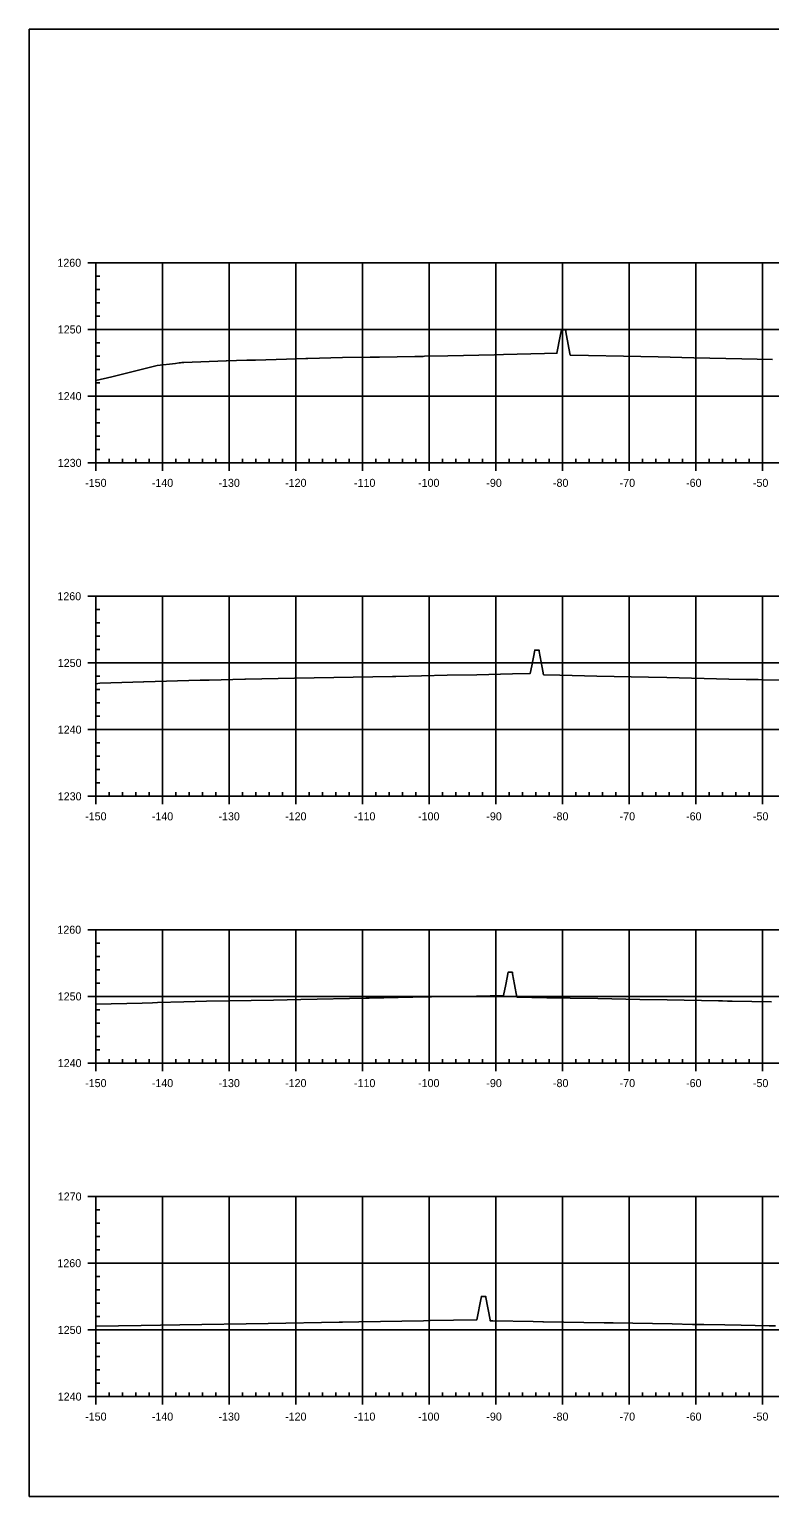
# Model space of a CAD drawing. Extents: x 659657 to 668193, y 633084 to 648639.
# Drawn here: x 667502.5 to 667613.6, y 643502.4 to 643722.4 of the extents above; entities that cross this region are included whole.
import ezdxf

# ---------------------------------------------------------------- set-up
doc = ezdxf.new("R2010")
doc.units = 0
for name, color, linetype in [('R_Axis', 7, 'Continuous'), ('R_Axis Annot', 7, 'Continuous'), ('R_Exist Surface', 7, 'Continuous'), ('R_Grid', 7, 'Continuous'), ('T_SIGNAL CONTROL CABINET', 7, 'Continuous')]:
    doc.layers.add(name, color=color, linetype=linetype)

msp = doc.modelspace()

# ---------------------------------------------------------------- linework, layer by layer
at = {"layer": 'R_Axis'}
for p, q in [((667511.31, 643687.39), (667513.71, 643687.39)), ((667512.51, 643657.39), (667512.51, 643687.39)), ((667512.51, 643685.39), (667513.11, 643685.39)), ((667512.51, 643683.39), (667513.11, 643683.39)), ((667512.51, 643681.39), (667513.11, 643681.39)), ((667512.51, 643679.39), (667513.11, 643679.39)), ((667511.31, 643677.39), (667513.71, 643677.39)), ((667512.51, 643675.39), (667513.11, 643675.39)), ((667512.51, 643673.39), (667513.11, 643673.39)), ((667512.51, 643671.39), (667513.11, 643671.39)), ((667511.31, 643667.39), (667513.71, 643667.39)), ((667512.51, 643669.39), (667513.11, 643669.39)), ((667512.51, 643665.39), (667513.11, 643665.39)), ((667512.51, 643663.39), (667513.11, 643663.39)), ((667512.51, 643661.39), (667513.11, 643661.39)), ((667512.51, 643659.39), (667513.11, 643659.39)), ((667512.51, 643656.19), (667512.51, 643658.59)), ((667522.51, 643656.19), (667522.51, 643658.59)), ((667532.51, 643656.19), (667532.51, 643658.59)), ((667542.51, 643656.19), (667542.51, 643658.59)), ((667552.51, 643656.19), (667552.51, 643658.59)), ((667562.51, 643656.19), (667562.51, 643658.59)), ((667572.51, 643656.19), (667572.51, 643658.59)), ((667582.51, 643656.19), (667582.51, 643658.59)), ((667592.51, 643656.19), (667592.51, 643658.59)), ((667602.51, 643656.19), (667602.51, 643658.59)), ((667612.51, 643656.19), (667612.51, 643658.59)), ((667511.31, 643657.39), (667513.71, 643657.39)), ((667512.51, 643657.39), (667812.51, 643657.39)), ((667514.51, 643657.39), (667514.51, 643657.99)), ((667516.51, 643657.39), (667516.51, 643657.99)), ((667518.51, 643657.39), (667518.51, 643657.99)), ((667520.51, 643657.39), (667520.51, 643657.99)), ((667524.51, 643657.39), (667524.51, 643657.99)), ((667526.51, 643657.39), (667526.51, 643657.99)), ((667528.51, 643657.39), (667528.51, 643657.99)), ((667530.51, 643657.39), (667530.51, 643657.99)), ((667534.51, 643657.39), (667534.51, 643657.99)), ((667536.51, 643657.39), (667536.51, 643657.99)), ((667538.51, 643657.39), (667538.51, 643657.99)), ((667540.51, 643657.39), (667540.51, 643657.99)), ((667544.51, 643657.39), (667544.51, 643657.99)), ((667546.51, 643657.39), (667546.51, 643657.99)), ((667548.51, 643657.39), (667548.51, 643657.99)), ((667550.51, 643657.39), (667550.51, 643657.99)), ((667554.51, 643657.39), (667554.51, 643657.99)), ((667556.51, 643657.39), (667556.51, 643657.99)), ((667558.51, 643657.39), (667558.51, 643657.99)), ((667560.51, 643657.39), (667560.51, 643657.99)), ((667564.51, 643657.39), (667564.51, 643657.99)), ((667566.51, 643657.39), (667566.51, 643657.99)), ((667568.51, 643657.39), (667568.51, 643657.99)), ((667570.51, 643657.39), (667570.51, 643657.99)), ((667574.51, 643657.39), (667574.51, 643657.99)), ((667576.51, 643657.39), (667576.51, 643657.99)), ((667578.51, 643657.39), (667578.51, 643657.99)), ((667580.51, 643657.39), (667580.51, 643657.99)), ((667584.51, 643657.39), (667584.51, 643657.99)), ((667586.51, 643657.39), (667586.51, 643657.99)), ((667588.51, 643657.39), (667588.51, 643657.99)), ((667590.51, 643657.39), (667590.51, 643657.99)), ((667594.51, 643657.39), (667594.51, 643657.99)), ((667596.51, 643657.39), (667596.51, 643657.99)), ((667598.51, 643657.39), (667598.51, 643657.99)), ((667600.51, 643657.39), (667600.51, 643657.99)), ((667604.51, 643657.39), (667604.51, 643657.99)), ((667606.51, 643657.39), (667606.51, 643657.99)), ((667608.51, 643657.39), (667608.51, 643657.99)), ((667610.51, 643657.39), (667610.51, 643657.99)), ((667511.31, 643637.39), (667513.71, 643637.39)), ((667512.51, 643607.39), (667512.51, 643637.39)), ((667512.51, 643635.39), (667513.11, 643635.39)), ((667512.51, 643633.39), (667513.11, 643633.39)), ((667512.51, 643631.39), (667513.11, 643631.39)), ((667512.51, 643629.39), (667513.11, 643629.39)), ((667511.31, 643627.39), (667513.71, 643627.39)), ((667512.51, 643625.39), (667513.11, 643625.39)), ((667512.51, 643623.39), (667513.11, 643623.39)), ((667512.51, 643621.39), (667513.11, 643621.39)), ((667512.51, 643619.39), (667513.11, 643619.39)), ((667511.31, 643617.39), (667513.71, 643617.39)), ((667512.51, 643615.39), (667513.11, 643615.39)), ((667512.51, 643613.39), (667513.11, 643613.39)), ((667512.51, 643611.39), (667513.11, 643611.39)), ((667512.51, 643609.39), (667513.11, 643609.39)), ((667512.51, 643606.19), (667512.51, 643608.59)), ((667514.51, 643607.39), (667514.51, 643607.99)), ((667516.51, 643607.39), (667516.51, 643607.99)), ((667518.51, 643607.39), (667518.51, 643607.99)), ((667520.51, 643607.39), (667520.51, 643607.99)), ((667522.51, 643606.19), (667522.51, 643608.59)), ((667524.51, 643607.39), (667524.51, 643607.99)), ((667526.51, 643607.39), (667526.51, 643607.99)), ((667528.51, 643607.39), (667528.51, 643607.99)), ((667530.51, 643607.39), (667530.51, 643607.99)), ((667532.51, 643606.19), (667532.51, 643608.59)), ((667534.51, 643607.39), (667534.51, 643607.99)), ((667536.51, 643607.39), (667536.51, 643607.99)), ((667538.51, 643607.39), (667538.51, 643607.99)), ((667540.51, 643607.39), (667540.51, 643607.99)), ((667542.51, 643606.19), (667542.51, 643608.59)), ((667544.51, 643607.39), (667544.51, 643607.99)), ((667546.51, 643607.39), (667546.51, 643607.99)), ((667548.51, 643607.39), (667548.51, 643607.99)), ((667550.51, 643607.39), (667550.51, 643607.99)), ((667552.51, 643606.19), (667552.51, 643608.59)), ((667554.51, 643607.39), (667554.51, 643607.99)), ((667556.51, 643607.39), (667556.51, 643607.99)), ((667558.51, 643607.39), (667558.51, 643607.99)), ((667560.51, 643607.39), (667560.51, 643607.99)), ((667562.51, 643606.19), (667562.51, 643608.59)), ((667564.51, 643607.39), (667564.51, 643607.99)), ((667566.51, 643607.39), (667566.51, 643607.99)), ((667568.51, 643607.39), (667568.51, 643607.99)), ((667570.51, 643607.39), (667570.51, 643607.99)), ((667572.51, 643606.19), (667572.51, 643608.59)), ((667574.51, 643607.39), (667574.51, 643607.99)), ((667576.51, 643607.39), (667576.51, 643607.99)), ((667578.51, 643607.39), (667578.51, 643607.99)), ((667580.51, 643607.39), (667580.51, 643607.99)), ((667582.51, 643606.19), (667582.51, 643608.59)), ((667584.51, 643607.39), (667584.51, 643607.99)), ((667586.51, 643607.39), (667586.51, 643607.99)), ((667588.51, 643607.39), (667588.51, 643607.99)), ((667590.51, 643607.39), (667590.51, 643607.99)), ((667592.51, 643606.19), (667592.51, 643608.59)), ((667594.51, 643607.39), (667594.51, 643607.99)), ((667596.51, 643607.39), (667596.51, 643607.99)), ((667598.51, 643607.39), (667598.51, 643607.99)), ((667600.51, 643607.39), (667600.51, 643607.99)), ((667602.51, 643606.19), (667602.51, 643608.59)), ((667604.51, 643607.39), (667604.51, 643607.99)), ((667606.51, 643607.39), (667606.51, 643607.99)), ((667608.51, 643607.39), (667608.51, 643607.99)), ((667610.51, 643607.39), (667610.51, 643607.99)), ((667612.51, 643606.19), (667612.51, 643608.59)), ((667511.31, 643607.39), (667513.71, 643607.39)), ((667512.51, 643607.39), (667812.51, 643607.39)), ((667511.31, 643587.39), (667513.71, 643587.39)), ((667512.51, 643567.39), (667512.51, 643587.39)), ((667512.51, 643585.39), (667513.11, 643585.39)), ((667512.51, 643583.39), (667513.11, 643583.39)), ((667512.51, 643581.39), (667513.11, 643581.39)), ((667512.51, 643579.39), (667513.11, 643579.39)), ((667511.31, 643577.39), (667513.71, 643577.39)), ((667512.51, 643575.39), (667513.11, 643575.39)), ((667512.51, 643573.39), (667513.11, 643573.39)), ((667512.51, 643571.39), (667513.11, 643571.39)), ((667512.51, 643569.39), (667513.11, 643569.39)), ((667512.51, 643566.19), (667512.51, 643568.59)), ((667522.51, 643566.19), (667522.51, 643568.59)), ((667532.51, 643566.19), (667532.51, 643568.59)), ((667542.51, 643566.19), (667542.51, 643568.59)), ((667552.51, 643566.19), (667552.51, 643568.59)), ((667562.51, 643566.19), (667562.51, 643568.59)), ((667572.51, 643566.19), (667572.51, 643568.59)), ((667582.51, 643566.19), (667582.51, 643568.59)), ((667592.51, 643566.19), (667592.51, 643568.59)), ((667602.51, 643566.19), (667602.51, 643568.59)), ((667612.51, 643566.19), (667612.51, 643568.59)), ((667511.31, 643567.39), (667513.71, 643567.39)), ((667512.51, 643567.39), (667812.51, 643567.39)), ((667514.51, 643567.39), (667514.51, 643567.99)), ((667516.51, 643567.39), (667516.51, 643567.99)), ((667518.51, 643567.39), (667518.51, 643567.99)), ((667520.51, 643567.39), (667520.51, 643567.99)), ((667524.51, 643567.39), (667524.51, 643567.99)), ((667526.51, 643567.39), (667526.51, 643567.99)), ((667528.51, 643567.39), (667528.51, 643567.99)), ((667530.51, 643567.39), (667530.51, 643567.99)), ((667534.51, 643567.39), (667534.51, 643567.99)), ((667536.51, 643567.39), (667536.51, 643567.99)), ((667538.51, 643567.39), (667538.51, 643567.99)), ((667540.51, 643567.39), (667540.51, 643567.99)), ((667544.51, 643567.39), (667544.51, 643567.99)), ((667546.51, 643567.39), (667546.51, 643567.99)), ((667548.51, 643567.39), (667548.51, 643567.99)), ((667550.51, 643567.39), (667550.51, 643567.99)), ((667554.51, 643567.39), (667554.51, 643567.99)), ((667556.51, 643567.39), (667556.51, 643567.99)), ((667558.51, 643567.39), (667558.51, 643567.99)), ((667560.51, 643567.39), (667560.51, 643567.99)), ((667564.51, 643567.39), (667564.51, 643567.99)), ((667566.51, 643567.39), (667566.51, 643567.99)), ((667568.51, 643567.39), (667568.51, 643567.99)), ((667570.51, 643567.39), (667570.51, 643567.99)), ((667574.51, 643567.39), (667574.51, 643567.99)), ((667576.51, 643567.39), (667576.51, 643567.99)), ((667578.51, 643567.39), (667578.51, 643567.99)), ((667580.51, 643567.39), (667580.51, 643567.99)), ((667584.51, 643567.39), (667584.51, 643567.99)), ((667586.51, 643567.39), (667586.51, 643567.99)), ((667588.51, 643567.39), (667588.51, 643567.99)), ((667590.51, 643567.39), (667590.51, 643567.99)), ((667594.51, 643567.39), (667594.51, 643567.99)), ((667596.51, 643567.39), (667596.51, 643567.99)), ((667598.51, 643567.39), (667598.51, 643567.99)), ((667600.51, 643567.39), (667600.51, 643567.99)), ((667604.51, 643567.39), (667604.51, 643567.99)), ((667606.51, 643567.39), (667606.51, 643567.99)), ((667608.51, 643567.39), (667608.51, 643567.99)), ((667610.51, 643567.39), (667610.51, 643567.99)), ((667511.31, 643547.39), (667513.71, 643547.39)), ((667512.51, 643517.39), (667512.51, 643547.39)), ((667512.51, 643545.39), (667513.11, 643545.39)), ((667512.51, 643543.39), (667513.11, 643543.39)), ((667512.51, 643541.39), (667513.11, 643541.39)), ((667512.51, 643539.39), (667513.11, 643539.39)), ((667511.31, 643537.39), (667513.71, 643537.39)), ((667512.51, 643535.39), (667513.11, 643535.39)), ((667512.51, 643533.39), (667513.11, 643533.39)), ((667512.51, 643531.39), (667513.11, 643531.39)), ((667512.51, 643529.39), (667513.11, 643529.39)), ((667511.31, 643527.39), (667513.71, 643527.39)), ((667512.51, 643525.39), (667513.11, 643525.39)), ((667512.51, 643523.39), (667513.11, 643523.39)), ((667512.51, 643521.39), (667513.11, 643521.39)), ((667512.51, 643519.39), (667513.11, 643519.39)), ((667512.51, 643516.19), (667512.51, 643518.59)), ((667514.51, 643517.39), (667514.51, 643517.99)), ((667516.51, 643517.39), (667516.51, 643517.99)), ((667518.51, 643517.39), (667518.51, 643517.99)), ((667520.51, 643517.39), (667520.51, 643517.99)), ((667522.51, 643516.19), (667522.51, 643518.59)), ((667524.51, 643517.39), (667524.51, 643517.99)), ((667526.51, 643517.39), (667526.51, 643517.99)), ((667528.51, 643517.39), (667528.51, 643517.99)), ((667530.51, 643517.39), (667530.51, 643517.99)), ((667532.51, 643516.19), (667532.51, 643518.59)), ((667534.51, 643517.39), (667534.51, 643517.99)), ((667536.51, 643517.39), (667536.51, 643517.99)), ((667538.51, 643517.39), (667538.51, 643517.99)), ((667540.51, 643517.39), (667540.51, 643517.99)), ((667542.51, 643516.19), (667542.51, 643518.59)), ((667544.51, 643517.39), (667544.51, 643517.99)), ((667546.51, 643517.39), (667546.51, 643517.99)), ((667548.51, 643517.39), (667548.51, 643517.99)), ((667550.51, 643517.39), (667550.51, 643517.99)), ((667552.51, 643516.19), (667552.51, 643518.59)), ((667554.51, 643517.39), (667554.51, 643517.99)), ((667556.51, 643517.39), (667556.51, 643517.99)), ((667558.51, 643517.39), (667558.51, 643517.99)), ((667560.51, 643517.39), (667560.51, 643517.99)), ((667562.51, 643516.19), (667562.51, 643518.59)), ((667564.51, 643517.39), (667564.51, 643517.99)), ((667566.51, 643517.39), (667566.51, 643517.99)), ((667568.51, 643517.39), (667568.51, 643517.99)), ((667570.51, 643517.39), (667570.51, 643517.99)), ((667572.51, 643516.19), (667572.51, 643518.59)), ((667574.51, 643517.39), (667574.51, 643517.99)), ((667576.51, 643517.39), (667576.51, 643517.99)), ((667578.51, 643517.39), (667578.51, 643517.99)), ((667580.51, 643517.39), (667580.51, 643517.99)), ((667582.51, 643516.19), (667582.51, 643518.59)), ((667584.51, 643517.39), (667584.51, 643517.99)), ((667586.51, 643517.39), (667586.51, 643517.99)), ((667588.51, 643517.39), (667588.51, 643517.99)), ((667590.51, 643517.39), (667590.51, 643517.99)), ((667592.51, 643516.19), (667592.51, 643518.59)), ((667594.51, 643517.39), (667594.51, 643517.99)), ((667596.51, 643517.39), (667596.51, 643517.99)), ((667598.51, 643517.39), (667598.51, 643517.99)), ((667600.51, 643517.39), (667600.51, 643517.99)), ((667602.51, 643516.19), (667602.51, 643518.59)), ((667604.51, 643517.39), (667604.51, 643517.99)), ((667606.51, 643517.39), (667606.51, 643517.99)), ((667608.51, 643517.39), (667608.51, 643517.99)), ((667610.51, 643517.39), (667610.51, 643517.99)), ((667612.51, 643516.19), (667612.51, 643518.59)), ((667511.31, 643517.39), (667513.71, 643517.39)), ((667512.51, 643517.39), (667812.51, 643517.39))]:
    msp.add_line(p, q, dxfattribs=at)
at = {"layer": 'R_Exist Surface'}
for points in [[(667512.51, 643669.75), (667514.89, 643670.3), (667521.68, 643671.97), (667524.46, 643672.29), (667525, 643672.36), (667525.21, 643672.39), (667525.41, 643672.41), (667525.68, 643672.42), (667532.07, 643672.68), (667532.07, 643672.68), (667532.07, 643672.68), (667535.13, 643672.77), (667535.2, 643672.77), (667535.43, 643672.77), (667535.43, 643672.78), (667535.45, 643672.78), (667535.61, 643672.78), (667535.64, 643672.78), (667535.65, 643672.78), (667535.7, 643672.78), (667535.82, 643672.79), (667535.84, 643672.79), (667536.23, 643672.8), (667536.44, 643672.8), (667541.09, 643672.93), (667544, 643673.01), (667544.3, 643673.02), (667549.49, 643673.16), (667553.64, 643673.23), (667553.66, 643673.23), (667555.07, 643673.25), (667560.34, 643673.33), (667561.09, 643673.34), (667561.1, 643673.34), (667561.59, 643673.35), (667561.79, 643673.36), (667565.32, 643673.44), (667572.31, 643673.6), (667573.68, 643673.63), (667579.81, 643673.77), (667581.68, 643673.81), (667582.17, 643676.36), (667582.35, 643677.31), (667582.35, 643677.31), (667582.35, 643677.31), (667582.53, 643677.31), (667583.02, 643677.31), (667583.02, 643677.12), (667583.02, 643677.05), (667583.49, 643674.58), (667583.68, 643673.55), (667586.41, 643673.49), (667591.69, 643673.37), (667596.86, 643673.26), (667602.22, 643673.14), (667609.45, 643672.97), (667614.01, 643672.87)], [(667512.51, 643624.28), (667513.08, 643624.36), (667519.68, 643624.57), (667519.68, 643624.57), (667528.15, 643624.79), (667529.48, 643624.82), (667534.83, 643624.96), (667534.96, 643624.96), (667542.32, 643625.09), (667557.03, 643625.35), (667557.33, 643625.36), (667557.53, 643625.36), (667565.21, 643625.54), (667569.67, 643625.63), (667575.02, 643625.75), (667577.68, 643625.81), (667577.9, 643626.94), (667578.35, 643629.31), (667578.35, 643629.31), (667578.56, 643629.31), (667579.01, 643629.31), (667579.01, 643629.25), (667579.01, 643629.11), (667579.47, 643626.72), (667579.68, 643625.61), (667582.14, 643625.55), (667587.69, 643625.43), (667595.44, 643625.25), (667598.17, 643625.19), (667607.5, 643624.98), (667610.07, 643624.92), (667610.07, 643624.92), (667610.07, 643624.92), (667610.08, 643624.92), (667610.1, 643624.92), (667610.12, 643624.92), (667610.14, 643624.92), (667610.14, 643624.92), (667610.14, 643624.92), (667610.16, 643624.92), (667610.19, 643624.92), (667610.19, 643624.92), (667610.21, 643624.92), (667610.23, 643624.92), (667610.26, 643624.92), (667610.28, 643624.92), (667610.3, 643624.92), (667610.3, 643624.92), (667610.32, 643624.92), (667610.34, 643624.92), (667610.38, 643624.92), (667610.39, 643624.92), (667610.4, 643624.92), (667610.41, 643624.92), (667610.42, 643624.92), (667610.49, 643624.92), (667610.51, 643624.92), (667610.53, 643624.92), (667610.54, 643624.92), (667610.58, 643624.92), (667610.61, 643624.92), (667610.64, 643624.92), (667610.65, 643624.92), (667610.68, 643624.92), (667611.1, 643624.91), (667611.68, 643624.9), (667611.72, 643624.9), (667611.75, 643624.9), (667611.79, 643624.9), (667611.8, 643624.9), (667611.83, 643624.9), (667611.86, 643624.9), (667612.57, 643624.88), (667618.39, 643624.79)], [(667512.51, 643576.25), (667519.45, 643576.38), (667521.01, 643576.43), (667521.77, 643576.46), (667525.72, 643576.56), (667529.12, 643576.66), (667539.17, 643576.85), (667543.23, 643576.93), (667553.03, 643577.12), (667553.25, 643577.13), (667553.53, 643577.13), (667560.08, 643577.26), (667565.67, 643577.36), (667569.6, 643577.44), (667573.68, 643577.52), (667573.99, 643579.16), (667574.35, 643581.02), (667574.35, 643581.02), (667574.35, 643581.02), (667574.7, 643581.02), (667575.01, 643581.02), (667575.01, 643580.91), (667575.01, 643580.79), (667575.32, 643579.17), (667575.68, 643577.29), (667580.18, 643577.2), (667583.69, 643577.14), (667587.84, 643577.06), (667594.12, 643576.94), (667598.21, 643576.87), (667605.93, 643576.72), (667606.53, 643576.71), (667607.26, 643576.7), (667607.28, 643576.7), (667607.3, 643576.7), (667607.31, 643576.7), (667607.33, 643576.7), (667607.42, 643576.7), (667607.97, 643576.69), (667613.86, 643576.6)], [(667512.51, 643527.94), (667519.28, 643528.05), (667525.08, 643528.16), (667538.34, 643528.37), (667548.99, 643528.56), (667549.11, 643528.56), (667549.49, 643528.57), (667551.98, 643528.61), (667561.67, 643528.77), (667562.64, 643528.79), (667569.68, 643528.91), (667570.3, 643532.19), (667570.34, 643532.41), (667570.34, 643532.41), (667570.34, 643532.41), (667570.38, 643532.41), (667571.01, 643532.41), (667571.01, 643532.4), (667571.01, 643532.24), (667571.64, 643528.92), (667571.68, 643528.74), (667572.06, 643528.73), (667578.13, 643528.63), (667579.55, 643528.61), (667579.68, 643528.6), (667588.75, 643528.45), (667590.11, 643528.43), (667598.97, 643528.28), (667602, 643528.22), (667602.4, 643528.22), (667602.61, 643528.22), (667603.03, 643528.21), (667603.06, 643528.21), (667603.08, 643528.21), (667603.09, 643528.21), (667603.1, 643528.21), (667603.13, 643528.21), (667603.15, 643528.21), (667603.23, 643528.2), (667603.75, 643528.19), (667606.88, 643528.14), (667609.33, 643528.1), (667613.52, 643528.02), (667614.49, 643528)]]:
    msp.add_lwpolyline(points, dxfattribs=at)
at = {"layer": 'R_Grid'}
for p, q in [((667512.51, 643687.39), (667812.51, 643687.39)), ((667512.51, 643657.39), (667512.51, 643687.39)), ((667522.51, 643657.39), (667522.51, 643687.39)), ((667532.51, 643657.39), (667532.51, 643687.39)), ((667542.51, 643657.39), (667542.51, 643687.39)), ((667552.51, 643657.39), (667552.51, 643687.39)), ((667562.51, 643657.39), (667562.51, 643687.39)), ((667572.51, 643657.39), (667572.51, 643687.39)), ((667582.51, 643657.39), (667582.51, 643687.39)), ((667592.51, 643657.39), (667592.51, 643687.39)), ((667602.51, 643657.39), (667602.51, 643687.39)), ((667612.51, 643657.39), (667612.51, 643687.39)), ((667512.51, 643677.39), (667812.51, 643677.39)), ((667512.51, 643667.39), (667812.51, 643667.39)), ((667512.51, 643657.39), (667812.51, 643657.39)), ((667512.51, 643637.39), (667812.51, 643637.39)), ((667512.51, 643607.39), (667512.51, 643637.39)), ((667512.51, 643637.39), (667812.51, 643637.39)), ((667512.51, 643607.39), (667512.51, 643637.39)), ((667522.51, 643607.39), (667522.51, 643637.39)), ((667522.51, 643607.39), (667522.51, 643637.39)), ((667532.51, 643607.39), (667532.51, 643637.39)), ((667532.51, 643607.39), (667532.51, 643637.39)), ((667542.51, 643607.39), (667542.51, 643637.39)), ((667542.51, 643607.39), (667542.51, 643637.39)), ((667552.51, 643607.39), (667552.51, 643637.39)), ((667552.51, 643607.39), (667552.51, 643637.39)), ((667562.51, 643607.39), (667562.51, 643637.39)), ((667562.51, 643607.39), (667562.51, 643637.39)), ((667572.51, 643607.39), (667572.51, 643637.39)), ((667572.51, 643607.39), (667572.51, 643637.39)), ((667582.51, 643607.39), (667582.51, 643637.39)), ((667582.51, 643607.39), (667582.51, 643637.39)), ((667592.51, 643607.39), (667592.51, 643637.39)), ((667592.51, 643607.39), (667592.51, 643637.39)), ((667602.51, 643607.39), (667602.51, 643637.39)), ((667602.51, 643607.39), (667602.51, 643637.39)), ((667612.51, 643607.39), (667612.51, 643637.39)), ((667612.51, 643607.39), (667612.51, 643637.39)), ((667512.51, 643627.39), (667812.51, 643627.39)), ((667512.51, 643627.39), (667812.51, 643627.39)), ((667512.51, 643617.39), (667812.51, 643617.39)), ((667512.51, 643617.39), (667812.51, 643617.39)), ((667512.51, 643607.39), (667812.51, 643607.39)), ((667512.51, 643607.39), (667812.51, 643607.39)), ((667512.51, 643587.39), (667812.51, 643587.39)), ((667512.51, 643567.39), (667512.51, 643587.39)), ((667522.51, 643567.39), (667522.51, 643587.39)), ((667532.51, 643567.39), (667532.51, 643587.39)), ((667542.51, 643567.39), (667542.51, 643587.39)), ((667552.51, 643567.39), (667552.51, 643587.39)), ((667562.51, 643567.39), (667562.51, 643587.39)), ((667572.51, 643567.39), (667572.51, 643587.39)), ((667582.51, 643567.39), (667582.51, 643587.39)), ((667592.51, 643567.39), (667592.51, 643587.39)), ((667602.51, 643567.39), (667602.51, 643587.39)), ((667612.51, 643567.39), (667612.51, 643587.39)), ((667512.51, 643577.39), (667812.51, 643577.39)), ((667512.51, 643567.39), (667812.51, 643567.39)), ((667512.51, 643547.39), (667812.51, 643547.39)), ((667512.51, 643517.39), (667512.51, 643547.39)), ((667522.51, 643517.39), (667522.51, 643547.39)), ((667532.51, 643517.39), (667532.51, 643547.39)), ((667542.51, 643517.39), (667542.51, 643547.39)), ((667552.51, 643517.39), (667552.51, 643547.39)), ((667562.51, 643517.39), (667562.51, 643547.39)), ((667572.51, 643517.39), (667572.51, 643547.39)), ((667582.51, 643517.39), (667582.51, 643547.39)), ((667592.51, 643517.39), (667592.51, 643547.39)), ((667602.51, 643517.39), (667602.51, 643547.39)), ((667612.51, 643517.39), (667612.51, 643547.39)), ((667512.51, 643537.39), (667812.51, 643537.39)), ((667512.51, 643527.39), (667812.51, 643527.39)), ((667512.51, 643517.39), (667812.51, 643517.39))]:
    msp.add_line(p, q, dxfattribs=at)
at = {"layer": 'T_SIGNAL CONTROL CABINET'}
msp.add_lwpolyline([(667502.51, 643502.39), (667842.51, 643502.39), (667842.51, 643722.39), (667502.51, 643722.39)], close=True, dxfattribs=at)

# ---------------------------------------------------------------- texts
at = {"layer": 'R_Axis Annot'}
for s, p in [('1260', (667506.72, 643686.79)), ('1250', (667506.78, 643676.79)), ('1240', (667506.78, 643666.79)), ('1230', (667506.78, 643656.79)), ('-150', (667510.89, 643653.79)), ('-140', (667520.89, 643653.79)), ('-130', (667530.89, 643653.79)), ('-120', (667540.89, 643653.79)), ('-110', (667551.23, 643653.79)), ('-100', (667560.84, 643653.79)), ('-90', (667571.09, 643653.79)), ('-80', (667581.09, 643653.79)), ('-70', (667591.09, 643653.79)), ('-60', (667601.06, 643653.79)), ('-50', (667611.09, 643653.79)), ('1260', (667506.72, 643636.79)), ('1250', (667506.78, 643626.79)), ('1240', (667506.78, 643616.79)), ('1230', (667506.78, 643606.79)), ('-150', (667510.89, 643603.79)), ('-140', (667520.89, 643603.79)), ('-130', (667530.89, 643603.79)), ('-120', (667540.89, 643603.79)), ('-110', (667551.23, 643603.79)), ('-100', (667560.84, 643603.79)), ('-90', (667571.09, 643603.79)), ('-80', (667581.09, 643603.79)), ('-70', (667591.09, 643603.79)), ('-60', (667601.06, 643603.79)), ('-50', (667611.09, 643603.79)), ('1260', (667506.72, 643586.79)), ('1250', (667506.78, 643576.79)), ('1240', (667506.78, 643566.79)), ('-150', (667510.89, 643563.79)), ('-140', (667520.89, 643563.79)), ('-130', (667530.89, 643563.79)), ('-120', (667540.89, 643563.79)), ('-110', (667551.23, 643563.79)), ('-100', (667560.84, 643563.79)), ('-90', (667571.09, 643563.79)), ('-80', (667581.09, 643563.79)), ('-70', (667591.09, 643563.79)), ('-60', (667601.06, 643563.79)), ('-50', (667611.09, 643563.79)), ('1270', (667506.78, 643546.79)), ('1260', (667506.72, 643536.79)), ('1250', (667506.78, 643526.79)), ('1240', (667506.78, 643516.79)), ('-150', (667510.89, 643513.79)), ('-140', (667520.89, 643513.79)), ('-130', (667530.89, 643513.79)), ('-120', (667540.89, 643513.79)), ('-110', (667551.23, 643513.79)), ('-100', (667560.84, 643513.79)), ('-90', (667571.09, 643513.79)), ('-80', (667581.09, 643513.79)), ('-70', (667591.09, 643513.79)), ('-60', (667601.06, 643513.79)), ('-50', (667611.09, 643513.79))]:
    msp.add_text(s, height=1.2, dxfattribs=at).set_placement(p)

doc.saveas('drawing.dxf')
